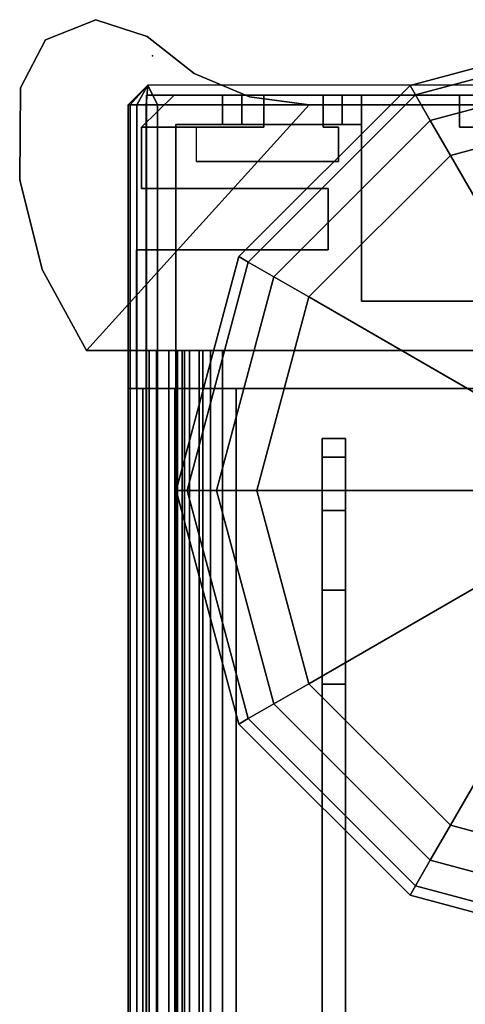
# Model space of a CAD drawing. Header units: inches. Extents: x 10 to 684, y -49 to 81.
# Tile 655 of 656: x 681.378 to 682.285, y 78.741 to 80.746. Entities that reach past the tile are written whole.
import ezdxf

# ---------------------------------------------------------------- set-up
doc = ezdxf.new("R2010")
doc.units = ezdxf.units.IN
doc.header["$MEASUREMENT"] = 0
for name, color, linetype in [('A-FURN-3-NODE', 7, 'Continuous'), ('A-FURN-3-PANEL', 253, 'Continuous'), ('A-FURN-3-PANEL-CORE', 253, 'Continuous'), ('A-FURN-3-PANEL-GLIDE', 250, 'Continuous'), ('A-FURN-3-PANEL-RACE', 252, 'Continuous'), ('A-FURN-3-PANEL-SIDE1', 96, 'Continuous'), ('A-FURN-3-PANEL-SUPPORT', 251, 'Continuous'), ('A-FURN-3-PANEL-TOPCAP', 251, 'Continuous'), ('A-FURN-3-PANEL-TRIM', 252, 'Continuous')]:
    doc.layers.add(name, color=color, linetype=linetype)

# ---------------------------------------------------------------- blocks, each defined once
blk = doc.blocks.new('E2AG-516-F-3D-3')
at = {"layer": 'A-FURN-3-NODE'}
blk.add_point((0, 0), dxfattribs=at)
at = {"layer": 'A-FURN-3-PANEL'}
for points in [[(0.6776, 1.955, 0.032), (0.6776, 0.045, 0.032), (0.6776, 0.045, 16.0991), (0.6776, 1.955, 16.0991)], [(0.6776, 0.045, 16.0991), (2.0526, 0.045, 16.0991), (2.0526, 1.955, 16.0991), (0.6776, 1.955, 16.0991)], [(2.0526, 0.045, 0.032), (0.6776, 0.045, 0.032), (0.6776, 1.955, 0.032), (2.0526, 1.955, 0.032)], [(2.0526, 0.045, 16.0991), (0.6776, 0.045, 16.0991), (0.6776, 0.045, 0.032), (2.0526, 0.045, 0.032)]]:
    blk.add_3dface(points, dxfattribs=at)
at = {"layer": 'A-FURN-3-PANEL-SUPPORT'}
for points, invisible_edges in [([(0.8177, 0.393, -9.4093), (0.7796, 0.393, -9.218), (0.7796, 0.393, -0.468), (0.8177, 0.393, -0.2767)], 8), ([(0.9261, 0.393, -9.5716), (0.8177, 0.393, -9.4093), (0.8177, 0.393, -0.2767), (0.9261, 0.393, -0.1144)], 10), ([(1.0883, 0.393, -9.6799), (0.9261, 0.393, -9.5716), (0.9261, 0.393, -0.1144), (1.0883, 0.393, -0.0061)], 10), ([(1.2796, 0.393, -9.718), (1.0883, 0.393, -9.6799), (1.0883, 0.393, -0.0061), (1.2796, 0.393, 0.032)], 10), ([(2.5696, 0.345, 0.032), (2.5696, 0.393, 0.032), (1.2796, 0.393, 0.032), (1.2796, 0.345, 0.032)], 1), ([(1.2796, 0.393, -9.718), (2.5696, 0.393, -9.718), (2.5696, 0.345, -9.718), (1.2796, 0.345, -9.718)], 2), ([(0.7796, 0.345, -9.218), (0.8177, 0.345, -9.4093), (0.8177, 0.345, -0.2767), (0.7796, 0.345, -0.468)], 2), ([(0.8177, 0.345, -9.4093), (0.9261, 0.345, -9.5716), (0.9261, 0.345, -0.1144), (0.8177, 0.345, -0.2767)], 10), ([(0.9261, 0.345, -9.5716), (1.0883, 0.345, -9.6799), (1.0883, 0.345, -0.0061), (0.9261, 0.345, -0.1144)], 10), ([(1.0883, 0.345, -9.6799), (1.2796, 0.345, -9.718), (1.2796, 0.345, 0.032), (1.0883, 0.345, -0.0061)], 10)]:
    blk.add_3dface(points, dxfattribs=dict(at, invisible_edges=invisible_edges))
for points in [[(0.7796, 0.393, -9.218), (0.7796, 0.345, -9.218), (0.7796, 0.345, -0.468), (0.7796, 0.393, -0.468)], [(2.5696, 0.393, -9.718), (1.2796, 0.393, -9.718), (1.2796, 0.393, 0.032), (2.5696, 0.393, 0.032)], [(2.5696, 0.345, 0.032), (1.2796, 0.345, 0.032), (1.2796, 0.345, -9.718), (2.5696, 0.345, -9.718)]]:
    blk.add_3dface(points, dxfattribs=at)
at = {"layer": 'A-FURN-3-PANEL-TOPCAP'}
for points, invisible_edges in [([(0.1, -0.05, 15.994), (0.06, -0.01, 15.994), (0.06, 2.01, 15.994), (0.1, 2.05, 15.994)], 10), ([(59.9, 2.05, 15.994), (59.9, -0.05, 15.994), (0.1, -0.05, 15.994), (0.1, 2.05, 15.994)], 5), ([(0.06, -0.01, 15.994), (0.06, -0.01, 16.465), (0.06, 2.01, 16.465), (0.06, 2.01, 15.994)], 2)]:
    blk.add_3dface(points, dxfattribs=dict(at, invisible_edges=invisible_edges))
for points in [[(0.06, -0.01, 16.465), (0.1, 0.01, 16.505), (0.1, 1.99, 16.505), (0.06, 2.01, 16.465)], [(0.1, 0.01, 16.505), (59.9, 0.01, 16.505), (59.9, 1.99, 16.505), (0.1, 1.99, 16.505)], [(0.1, -0.05, 16.445), (0.06, -0.01, 16.465), (0.06, -0.01, 15.994), (0.1, -0.05, 15.994)], [(0.1, -0.05, 16.445), (0.1, -0.05, 15.994), (59.9, -0.05, 15.994), (59.9, -0.05, 16.445)]]:
    blk.add_3dface(points, dxfattribs=at)
at = {"layer": 'A-FURN-3-PANEL-TRIM'}
for points, invisible_edges in [([(0.395, -0.0328, 15.994), (0.6776, -0.0328, 15.994), (0.6776, 2.0328, 15.994), (0.395, 2.0328, 15.994)], 8), ([(0.2701, 2.0228, 15.994), (0.2155, 1.9109, 15.994), (0.2155, 0.0891, 15.994), (0.2701, -0.0228, 15.994)], 15), ([(0.0802, 0.625, 13.844), (0.0802, 1.375, 13.844), (0.0802, 1.6527, 0.032), (0.0802, 0.3473, 0.032)], 10), ([(0.2701, 0.3574, 15.994), (0.395, 0.3574, 15.994), (0.395, 1.6426, 15.994), (0.2701, 1.6426, 15.994)], 10), ([(0.1457, 0.3782, 15.994), (0.2155, 0.3782, 15.994), (0.2155, 1.6218, 15.994), (0.1457, 1.6218, 15.994)], 10), ([(0.0802, 0.3473, 0.032), (0.0802, 0.3473, 15.994), (0.0802, 0.625, 13.844)], 10), ([(0.0802, 0.3473, 15.994), (0.0802, 0.625, 15.994), (0.0802, 0.625, 13.844), (0.0802, 0.3473, 15.994)], 4), ([(0.0802, 0.3473, 15.994), (0.1457, 0.3473, 15.994), (0.1457, 0.625, 15.994), (0.0802, 0.625, 15.994)], 2), ([(0.6776, 0.17, 0.032), (0.6776, 0.17, -0.028), (0.6776, 0.01, -0.028), (0.6776, 0.01, 0.032)], 4), ([(0.1457, 0.0891, 0.032), (0.1457, 0.0891, 15.994), (0.2155, 0.0891, 15.994), (0.2155, 0.0891, 0.032)], 2), ([(0.2701, -0.0228, 15.994), (0.2155, 0.0891, 15.994), (0.1457, 0.0891, 15.994), (0.1457, -0.0228, 15.994)], 3), ([(0.6776, 0.01, 0.137), (0.6776, -0.05, 0.137), (0.6776, -0.02, 0.167), (0.6776, 0.01, 0.137)], 1), ([(0.6776, 0.01, -0.287), (0.6776, -0.05, -0.287), (0.6776, -0.05, 0.137), (0.6776, 0.01, 0.137)], 13), ([(0.6776, 0.01, -0.287), (0.6776, -0.02, -0.317), (0.6776, -0.05, -0.287)], 8)]:
    blk.add_3dface(points, dxfattribs=dict(at, invisible_edges=invisible_edges))
for points in [[(0.0802, 0.625, 13.844), (0.1457, 0.625, 13.844), (0.1457, 1.375, 13.844), (0.0802, 1.375, 13.844)], [(0.1457, 1.375, 15.994), (0.1457, 1.375, 13.844), (0.1457, 0.625, 13.844), (0.1457, 0.625, 15.994)], [(0.0802, 0.625, 15.994), (0.1457, 0.625, 15.994), (0.1457, 0.625, 13.844), (0.0802, 0.625, 13.844)], [(0.1457, 0.3473, 0.032), (0.1457, 0.3782, 0.032), (0.1457, 0.3782, 15.994), (0.1457, 0.3473, 15.994)], [(0.2155, 0.3782, 0.032), (0.2155, 0.3782, 15.994), (0.1457, 0.3782, 15.994), (0.1457, 0.3782, 0.032)], [(0.2155, 0.3782, 0.032), (0.2155, 0.0891, 0.032), (0.2155, 0.0891, 15.994), (0.2155, 0.3782, 15.994)], [(0.1457, 0.3473, 0.032), (0.1457, 0.3473, 15.994), (0.0802, 0.3473, 15.994), (0.0802, 0.3473, 0.032)], [(0.395, 0.3574, 0.032), (0.395, 0.3574, 15.994), (0.2701, 0.3574, 15.994), (0.2701, 0.3574, 0.032)], [(0.2701, -0.0228, 0.032), (0.2701, 0.3574, 0.032), (0.2701, 0.3574, 15.994), (0.2701, -0.0228, 15.994)], [(0.395, 0.3574, 0.032), (0.395, -0.0328, 0.032), (0.395, -0.0328, 15.994), (0.395, 0.3574, 15.994)], [(0.0802, 0.2263, 0.032), (0.0802, 0.044, 0.032), (0.0802, 0.044, 15.994), (0.0802, 0.2263, 15.994)], [(0.0802, 0.2263, 0.032), (0.0802, 0.2263, 15.994), (0.1457, 0.2263, 15.994), (0.1457, 0.2263, 0.032)], [(0.1457, -0.0228, 15.994), (0.1457, 0.2263, 15.994), (0.0802, 0.2263, 15.994), (0.0802, 0.044, 15.994)], [(0.1457, 0.0891, 0.032), (0.1457, 0.2263, 0.032), (0.1457, 0.2263, 15.994), (0.1457, 0.0891, 15.994)], [(0.1457, -0.0228, 0.032), (0.1457, -0.0228, 15.994), (0.0802, 0.044, 15.994), (0.0802, 0.044, 0.032)], [(0.1457, -0.0228, 0.032), (0.1457, -0.0228, 15.994), (0.0802, 0.044, 15.994), (0.0802, 0.044, 0.032)], [(0.6776, 0.045, 15.994), (0.6776, -0.0328, 15.994), (0.6776, -0.0328, 0.032), (0.6776, 0.045, 0.032)], [(0.2701, -0.0228, 0.032), (0.2701, -0.0228, 15.994), (0.1457, -0.0228, 15.994), (0.1457, -0.0228, 0.032)], [(0.6776, -0.0328, 0.032), (0.6776, -0.0328, 15.994), (0.395, -0.0328, 15.994), (0.395, -0.0328, 0.032)]]:
    blk.add_3dface(points, dxfattribs=at)
at = {"layer": 'A-FURN-3-PANEL-SUPPORT'}
mesh = blk.add_polymesh((2, 5), dxfattribs=at)
for k, corner in enumerate([(0.7796, 0.393, -9.218), (0.8177, 0.393, -9.4093), (0.9261, 0.393, -9.5716), (1.0883, 0.393, -9.6799), (1.2796, 0.393, -9.718), (0.7796, 0.345, -9.218), (0.8177, 0.345, -9.4093), (0.9261, 0.345, -9.5716), (1.0883, 0.345, -9.6799), (1.2796, 0.345, -9.718)]):
    mesh.set_mesh_vertex(divmod(k, 5), corner)
mesh = blk.add_polymesh((2, 5), dxfattribs=at)
for k, corner in enumerate([(0.7796, 0.345, -0.468), (0.8177, 0.345, -0.2767), (0.9261, 0.345, -0.1144), (1.0883, 0.345, -0.0061), (1.2796, 0.345, 0.032), (0.7796, 0.393, -0.468), (0.8177, 0.393, -0.2767), (0.9261, 0.393, -0.1144), (1.0883, 0.393, -0.0061), (1.2796, 0.393, 0.032)]):
    mesh.set_mesh_vertex(divmod(k, 5), corner)
at = {"layer": 'A-FURN-3-PANEL-TOPCAP'}
mesh = blk.add_polymesh((2, 5), dxfattribs=at)
for k, corner in enumerate([(0.06, -0.01, 16.465), (0.06, -0.01, 16.465), (0.06, -0.01, 16.465), (0.06, -0.01, 16.465), (0.06, -0.01, 16.465), (0.1, 0.01, 16.505), (0.1, -0.013, 16.5004), (0.1, -0.0324, 16.4874), (0.1, -0.0454, 16.468), (0.1, -0.05, 16.445)]):
    mesh.set_mesh_vertex(divmod(k, 5), corner)
mesh = blk.add_polymesh((2, 5), dxfattribs=at)
for k, corner in enumerate([(0.1, 0.01, 16.505), (0.1, -0.013, 16.5004), (0.1, -0.0324, 16.4874), (0.1, -0.0454, 16.468), (0.1, -0.05, 16.445), (59.9, 0.01, 16.505), (59.9, -0.013, 16.5004), (59.9, -0.0324, 16.4874), (59.9, -0.0454, 16.468), (59.9, -0.05, 16.445)]):
    mesh.set_mesh_vertex(divmod(k, 5), corner)
at = {"layer": 'A-FURN-3-PANEL-TRIM'}
mesh = blk.add_polymesh((2, 10), dxfattribs=dict(at, n_close=True))
for k, corner in enumerate([(59.3224, 0.17, -0.028), (59.3224, 0.01, -0.028), (59.3224, 0.01, -0.287), (59.3224, -0.02, -0.317), (59.3224, -0.05, -0.287), (59.3224, -0.05, 0.137), (59.3224, -0.02, 0.167), (59.3224, 0.01, 0.137), (59.3224, 0.01, 0.032), (59.3224, 0.17, 0.032), (0.6776, 0.17, -0.028), (0.6776, 0.01, -0.028), (0.6776, 0.01, -0.287), (0.6776, -0.02, -0.317), (0.6776, -0.05, -0.287), (0.6776, -0.05, 0.137), (0.6776, -0.02, 0.167), (0.6776, 0.01, 0.137), (0.6776, 0.01, 0.032), (0.6776, 0.17, 0.032)]):
    mesh.set_mesh_vertex(divmod(k, 10), corner)
blk = doc.blocks.new('E2MN-530-B-3D-3')
at = {"layer": 'A-FURN-3-NODE'}
for p in [(0, 0), (0, 0, 31.663)]:
    blk.add_point(p, dxfattribs=at)
at = {"layer": 'A-FURN-3-PANEL-CORE'}
for points in [[(0.6776, 1.955, 31.7401), (0.6776, 0.045, 31.7401), (59.3228, 0.045, 31.7401), (59.3224, 1.955, 31.7401)], [(0.6776, 0.045, 31.7401), (0.6776, 1.955, 31.7401), (0.6776, 1.955, 4.2397), (0.6776, 0.045, 4.2397)], [(0.6776, 0.045, 4.2397), (0.6776, 1.955, 4.2397), (59.3224, 1.955, 4.2397), (59.3224, 0.045, 4.2397)]]:
    blk.add_3dface(points, dxfattribs=at)
at = {"layer": 'A-FURN-3-PANEL-RACE'}
for points, invisible_edges in [([(2.098, 0.7375, 0.3962), (59.5, 0.4255, 0.3962), (0.5, 0.4255, 0.3962), (0.5, 0.7375, 0.3962)], 3), ([(0.5, 0.4255, 0.4562), (59.5, 0.4255, 0.4562), (2.098, 0.7375, 0.4562), (0.5, 0.7375, 0.4562)], 3), ([(59.92, -0.0125, 0.3962), (0.08, -0.0125, 0.3962), (0.08, 0.4255, 0.3962), (0.5, 0.4255, 0.3962)], 8), ([(0.08, 0.4255, 1.7894), (0.08, 0.4255, 0.3962), (0.08, 0.1819, 1.4986), (0.08, 0.386, 1.7894)], 2), ([(0.08, 0.4255, 1.7894), (0.14, 0.4255, 1.7894), (0.14, 0.4255, 0.4562), (0.08, 0.4255, 0.3962)], 4), ([(0.08, 0.4255, 0.3962), (0.08, -0.0125, 0.3962), (0.08, 0.1425, 1.4986), (0.08, 0.1819, 1.4986)], 10), ([(0.08, 0.4255, 0.3962), (0.14, 0.4255, 0.4562), (0.5, 0.4255, 0.4562), (0.5, 0.4255, 0.3962)], 1), ([(0.08, 0.1425, 3.1951), (0.08, -0.0125, 3.515), (0.08, 0.4255, 3.515), (0.08, 0.4255, 3.245)], 1), ([(0.08, 0.4255, 3.515), (0.08, -0.0125, 3.515), (0.14, 0.0475, 3.515), (0.14, 0.4255, 3.515)], 2), ([(0.14, 0.4255, 0.4562), (0.14, 0.0475, 0.4562), (59.86, 0.0475, 0.4562), (0.5, 0.4255, 0.4562)], 4), ([(0.14, 0.386, 1.7894), (0.14, 0.1819, 1.4986), (0.14, 0.4255, 0.4562), (0.14, 0.4255, 1.7894)], 2), ([(0.14, 0.1819, 1.4986), (0.14, 0.1425, 1.4986), (0.14, 0.0475, 0.4562), (0.14, 0.4255, 0.4562)], 10), ([(0.14, 0.4255, 3.245), (0.14, 0.4255, 3.515), (0.14, 0.0475, 3.515), (0.14, 0.1425, 3.1951)], 4), ([(59.92, 0.4255, 0.3962), (59.92, -0.0125, 0.3962), (0.5, 0.4255, 0.3962), (59.5, 0.4255, 0.3962)], 6), ([(0.5, 0.4255, 0.4562), (59.86, 0.0475, 0.4562), (59.86, 0.4255, 0.4562), (59.5, 0.4255, 0.4562)], 9), ([(0.08, 0.1425, 1.4986), (0.08, -0.0125, 0.3962), (0.08, -0.0125, 3.515), (0.08, 0.1425, 3.1951)], 5), ([(0.14, 0.1425, 1.4986), (0.14, 0.1425, 3.1951), (0.14, 0.0475, 3.515), (0.14, 0.0475, 0.4562)], 10), ([(0.6, 0.1179, 4.1764), (0.6, 0.1024, 4.2344), (0.6, 0.1425, 4.2397), (0.6, 0.1425, 4.1797)], 1), ([(0.6, 0.095, 4.1669), (0.6, 0.065, 4.2189), (0.6, 0.1024, 4.2344), (0.6, 0.1179, 4.1764)], 5), ([(0.6, 0.0753, 4.1519), (0.6, 0.0329, 4.1943), (0.6, 0.065, 4.2189), (0.6, 0.095, 4.1669)], 5), ([(0.6, 0.0602, 4.1322), (0.6, 0.0082, 4.1622), (0.6, 0.0329, 4.1943), (0.6, 0.0753, 4.1519)], 5), ([(0.6, 0.0507, 4.1093), (0.6, -0.0072, 4.1248), (0.6, 0.0082, 4.1622), (0.6, 0.0602, 4.1322)], 5), ([(0.08, -0.0125, 3.515), (0.6, -0.0125, 3.515), (0.6, 0.0475, 3.515), (0.14, 0.0475, 3.515)], 8), ([(0.14, 0.0475, 3.515), (59.86, 0.0475, 3.515), (59.86, 0.0475, 0.4562), (0.14, 0.0475, 0.4562)], 1), ([(0.6, 0.0475, 4.0847), (0.6, -0.0125, 4.0847), (0.6, -0.0072, 4.1248), (0.6, 0.0507, 4.1093)], 5), ([(0.6, 0.0475, 4.0847), (59.4, 0.0475, 4.0847), (59.4, 0.0475, 3.515), (0.6, 0.0475, 3.515)], 4), ([(0.6, -0.0125, 3.515), (0.6, -0.0125, 4.0847), (0.6, 0.0475, 4.0847), (0.6, 0.0475, 3.515)], 2), ([(0.08, -0.0125, 3.515), (0.08, -0.0125, 0.3962), (59.92, -0.0125, 0.3962), (59.92, -0.0125, 3.515)], 8), ([(0.6, -0.0125, 4.0847), (0.6, -0.0125, 3.515), (59.4, -0.0125, 3.515), (59.4, -0.0125, 4.0847)], 2)]:
    blk.add_3dface(points, dxfattribs=dict(at, invisible_edges=invisible_edges))
for points in [[(0.5, 0.4255, 0.3962), (0.5, 0.4255, 0.4562), (0.5, 0.7375, 0.4562), (0.5, 0.7375, 0.3962)], [(0.08, 0.386, 1.7894), (0.14, 0.386, 1.7894), (0.14, 0.4255, 1.7894), (0.08, 0.4255, 1.7894)], [(0.08, 0.4255, 3.245), (0.08, 0.4255, 3.515), (0.14, 0.4255, 3.515), (0.14, 0.4255, 3.245)], [(0.08, 0.1425, 3.1951), (0.08, 0.4255, 3.245), (0.14, 0.4255, 3.245), (0.14, 0.1425, 3.1951)], [(0.08, 0.1819, 1.4986), (0.14, 0.1819, 1.4986), (0.14, 0.386, 1.7894), (0.08, 0.386, 1.7894)], [(0.08, 0.1425, 1.4986), (0.14, 0.1425, 1.4986), (0.14, 0.1819, 1.4986), (0.08, 0.1819, 1.4986)], [(0.08, 0.1425, 1.4986), (0.08, 0.1425, 3.1951), (0.14, 0.1425, 3.1951), (0.14, 0.1425, 1.4986)], [(0.6, 0.1425, 4.1797), (0.6, 0.1425, 4.2397), (59.4, 0.1425, 4.2397), (59.4, 0.1425, 4.1797)]]:
    blk.add_3dface(points, dxfattribs=at)
at = {"layer": 'A-FURN-3-PANEL-SIDE1'}
blk.add_3dface([(0.6776, 0.045, 31.7401), (0.6776, 0.045, 4.2397), (59.3224, 0.045, 4.2397), (59.3228, 0.045, 31.7401)], dxfattribs=at)
at = {"layer": 'A-FURN-3-PANEL-TOPCAP'}
for points, invisible_edges in [([(0.1, -0.05, 31.635), (0.06, -0.01, 31.635), (0.06, 2.01, 31.635), (0.1, 2.05, 31.635)], 10), ([(59.9, 2.05, 31.635), (59.9, -0.05, 31.635), (0.1, -0.05, 31.635), (0.1, 2.05, 31.635)], 5), ([(0.06, -0.01, 31.635), (0.06, -0.01, 32.106), (0.06, 2.01, 32.106), (0.06, 2.01, 31.635)], 2)]:
    blk.add_3dface(points, dxfattribs=dict(at, invisible_edges=invisible_edges))
for points in [[(0.06, -0.01, 32.106), (0.1, 0.01, 32.146), (0.1, 1.99, 32.146), (0.06, 2.01, 32.106)], [(0.1, 0.01, 32.146), (59.9, 0.01, 32.146), (59.9, 1.99, 32.146), (0.1, 1.99, 32.146)], [(0.1, -0.05, 32.086), (0.06, -0.01, 32.106), (0.06, -0.01, 31.635), (0.1, -0.05, 31.635)], [(0.1, -0.05, 32.086), (0.1, -0.05, 31.635), (59.9, -0.05, 31.635), (59.9, -0.05, 32.086)]]:
    blk.add_3dface(points, dxfattribs=at)
at = {"layer": 'A-FURN-3-PANEL-TRIM'}
for points, invisible_edges in [([(0.395, -0.0328, 31.635), (0.6776, -0.0328, 31.635), (0.6776, 2.0328, 31.635), (0.395, 2.0328, 31.635)], 8), ([(0.1, 0.3185, 3.5747), (0.1, 1.6815, 3.5747), (0.6, 1.6815, 3.5747), (0.6, -0.1348, 3.5747)], 10), ([(0.6, 1.6815, 4.2397), (0.1, 1.6815, 4.2397), (0.1, 0.3185, 4.2397), (0.6, -0.1348, 4.2397)], 5), ([(0.1457, 1.6527, 31.635), (0.0802, 1.6527, 31.635), (0.0802, 0.3473, 31.635), (0.1457, 0.3473, 31.635)], 8), ([(0.2701, 0.3574, 31.635), (0.395, 0.3574, 31.635), (0.395, 1.6426, 31.635), (0.2701, 1.6426, 31.635)], 10), ([(0.1457, 0.3782, 31.635), (0.2155, 0.3782, 31.635), (0.2155, 1.6218, 31.635), (0.1457, 1.6218, 31.635)], 10), ([(0.0837, 0.1973, 3.5747), (0.1, 0.3185, 3.5747), (0.6, -0.1348, 3.5747), (0.0361, 0.0847, 3.5747)], 6), ([(0.6, -0.1348, 3.8013), (0.1, 0.3185, 3.8013), (0.0837, 0.1973, 3.8013), (0.0361, 0.0847, 3.8013)], 9), ([(0.0837, 0.1973, 4.013), (0.1, 0.3185, 4.013), (0.6, -0.1348, 4.013), (0.0361, 0.0847, 4.013)], 6), ([(0.6, -0.1348, 4.2397), (0.1, 0.3185, 4.2397), (0.0837, 0.1973, 4.2397), (0.0361, 0.0847, 4.2397)], 9), ([(-0.0395, -0.0114, 3.5747), (0.0361, 0.0847, 3.5747), (0.6, -0.1348, 3.5747), (-0.0735, -0.1159, 3.5747)], 6), ([(0.6, -0.1348, 3.8013), (0.0361, 0.0847, 3.8013), (-0.0395, -0.0114, 3.8013), (-0.0735, -0.1159, 3.8013)], 9), ([(-0.0395, -0.0114, 4.013), (0.0361, 0.0847, 4.013), (0.6, -0.1348, 4.013), (-0.0735, -0.1159, 4.013)], 6), ([(0.6, -0.1348, 4.2397), (0.0361, 0.0847, 4.2397), (-0.0395, -0.0114, 4.2397), (-0.0735, -0.1159, 4.2397)], 9), ([(0.1457, 0.0891, 4.2397), (0.1457, 0.0891, 31.635), (0.2155, 0.0891, 31.635), (0.2155, 0.0891, 4.2397)], 2), ([(0.2701, -0.0228, 31.635), (0.2155, 0.0891, 31.635), (0.1457, 0.0891, 31.635), (0.1457, -0.0228, 31.635)], 3), ([(-0.0322, -0.2178, 3.5747), (-0.0735, -0.1159, 3.5747), (0.6, -0.1348, 3.5747), (0.065, -0.269, 3.5747)], 6), ([(0.6, -0.1348, 3.8013), (-0.0735, -0.1159, 3.8013), (-0.0322, -0.2178, 3.8013), (0.065, -0.269, 3.8013)], 9), ([(-0.0322, -0.2178, 4.013), (-0.0735, -0.1159, 4.013), (0.6, -0.1348, 4.013), (0.065, -0.269, 4.013)], 6), ([(0.6, -0.1348, 4.2397), (-0.0735, -0.1159, 4.2397), (-0.0322, -0.2178, 4.2397), (0.065, -0.269, 4.2397)], 9), ([(0.2529, -0.2706, 3.5747), (0.065, -0.269, 3.5747), (0.6, -0.1348, 3.5747), (0.4351, -0.2249, 3.5747)], 2), ([(0.6, -0.1348, 3.8013), (0.065, -0.269, 3.8013), (0.2529, -0.2706, 3.8013), (0.4351, -0.2249, 3.8013)], 1), ([(0.2529, -0.2706, 4.013), (0.065, -0.269, 4.013), (0.6, -0.1348, 4.013), (0.4351, -0.2249, 4.013)], 2), ([(0.6, -0.1348, 4.2397), (0.065, -0.269, 4.2397), (0.2529, -0.2706, 4.2397), (0.4351, -0.2249, 4.2397)], 1)]:
    blk.add_3dface(points, dxfattribs=dict(at, invisible_edges=invisible_edges))
for points in [[(0.1, 1.6815, 4.2397), (0.1, 1.6815, 3.5747), (0.1, 0.3185, 3.5747), (0.1, 0.3185, 4.2397)], [(0.6, 1.6815, 4.2397), (0.6, -0.1348, 4.2397), (0.6, -0.1348, 3.5747), (0.6, 1.6815, 3.5747)], [(0.0802, 1.6527, 31.635), (0.0802, 1.6527, 4.2397), (0.0802, 0.3473, 4.2397), (0.0802, 0.3473, 31.635)], [(0.1457, 0.3473, 4.2397), (0.1457, 0.3782, 4.2397), (0.1457, 0.3782, 31.635), (0.1457, 0.3473, 31.635)], [(0.2155, 0.3782, 4.2397), (0.2155, 0.3782, 31.635), (0.1457, 0.3782, 31.635), (0.1457, 0.3782, 4.2397)], [(0.2155, 0.3782, 4.2397), (0.2155, 0.0891, 4.2397), (0.2155, 0.0891, 31.635), (0.2155, 0.3782, 31.635)], [(0.1457, 0.3473, 4.2397), (0.1457, 0.3473, 31.635), (0.0802, 0.3473, 31.635), (0.0802, 0.3473, 4.2397)], [(0.395, 0.3574, 4.2397), (0.395, 0.3574, 31.635), (0.2701, 0.3574, 31.635), (0.2701, 0.3574, 4.2397)], [(0.2701, -0.0228, 4.2397), (0.2701, 0.3574, 4.2397), (0.2701, 0.3574, 31.635), (0.2701, -0.0228, 31.635)], [(0.395, 0.3574, 4.2397), (0.395, -0.0328, 4.2397), (0.395, -0.0328, 31.635), (0.395, 0.3574, 31.635)], [(0.6, -0.1348, 4.013), (0.1, 0.3185, 4.013), (0.1, 0.3185, 3.8013), (0.6, -0.1348, 3.8013)], [(0.0802, 0.2263, 4.2397), (0.0802, 0.044, 4.2397), (0.0802, 0.044, 31.635), (0.0802, 0.2263, 31.635)], [(0.0802, 0.2263, 4.2397), (0.0802, 0.2263, 31.635), (0.1457, 0.2263, 31.635), (0.1457, 0.2263, 4.2397)], [(0.1457, -0.0228, 31.635), (0.1457, 0.2263, 31.635), (0.0802, 0.2263, 31.635), (0.0802, 0.044, 31.635)], [(0.1457, 0.0891, 4.2397), (0.1457, 0.2263, 4.2397), (0.1457, 0.2263, 31.635), (0.1457, 0.0891, 31.635)], [(0.1457, -0.0228, 4.2397), (0.1457, -0.0228, 31.635), (0.0802, 0.044, 31.635), (0.0802, 0.044, 4.2397)], [(0.1457, -0.0228, 4.2397), (0.1457, -0.0228, 31.635), (0.0802, 0.044, 31.635), (0.0802, 0.044, 4.2397)], [(0.6776, 0.045, 31.635), (0.6776, -0.0328, 31.635), (0.6776, -0.0328, 4.2397), (0.6776, 0.045, 4.2397)], [(0.2701, -0.0228, 4.2397), (0.2701, -0.0228, 31.635), (0.1457, -0.0228, 31.635), (0.1457, -0.0228, 4.2397)], [(0.6776, -0.0328, 4.2397), (0.6776, -0.0328, 31.635), (0.395, -0.0328, 31.635), (0.395, -0.0328, 4.2397)]]:
    blk.add_3dface(points, dxfattribs=at)
at = {"layer": 'A-FURN-3-PANEL-GLIDE'}
mesh = blk.add_polymesh((12, 10), dxfattribs=dict(at, m_close=True))
for k, corner in enumerate([(0.6825, 1, 3.5747), (0.6825, 1, 0.3285), (0.0975, 1, 0.3285), (0.0154, 1, 0.3065), (-0.0447, 1, 0.2464), (-0.0668, 1, 0.1643), (-0.0447, 1, 0.0821), (0.0154, 1, 0.022), (0.0975, 1), (0.885, 1), (0.7096, 0.8988, 3.5747), (0.7096, 0.8988, 0.3285), (0.203, 0.6063, 0.3285), (0.1319, 0.5652, 0.3065), (0.0798, 0.5351, 0.2464), (0.0608, 0.5241, 0.1643), (0.0798, 0.5351, 0.0821), (0.1319, 0.5652, 0.022), (0.203, 0.6063), (0.885, 1), (0.7837, 0.8246, 3.5747), (0.7837, 0.8246, 0.3285), (0.4912, 0.318, 0.3285), (0.4502, 0.2469, 0.3065), (0.4201, 0.1948, 0.2464), (0.4091, 0.1758, 0.1643), (0.4201, 0.1948, 0.0821), (0.4502, 0.2469, 0.022), (0.4912, 0.318), (0.885, 1), (0.885, 0.7975, 3.5747), (0.885, 0.7975, 0.3285), (0.885, 0.2125, 0.3285), (0.885, 0.1304, 0.3065), (0.885, 0.0703, 0.2464), (0.885, 0.0483, 0.1643), (0.885, 0.0703, 0.0821), (0.885, 0.1304, 0.022), (0.885, 0.2125), (0.885, 1), (0.9862, 0.8246, 3.5747), (0.9862, 0.8246, 0.3285), (1.2787, 0.318, 0.3285), (1.3198, 0.2469, 0.3065), (1.3499, 0.1948, 0.2464), (1.3609, 0.1758, 0.1643), (1.3499, 0.1948, 0.0821), (1.3198, 0.2469, 0.022), (1.2787, 0.318), (0.885, 1), (1.0604, 0.8988, 3.5747), (1.0604, 0.8988, 0.3285), (1.567, 0.6063, 0.3285), (1.6381, 0.5652, 0.3065), (1.6902, 0.5351, 0.2464), (1.7092, 0.5241, 0.1643), (1.6902, 0.5351, 0.0821), (1.6381, 0.5652, 0.022), (1.567, 0.6063), (0.885, 1), (1.0875, 1, 3.5747), (1.0875, 1, 0.3285), (1.6725, 1, 0.3285), (1.7546, 1, 0.3065), (1.8147, 1, 0.2464), (1.8367, 1, 0.1643), (1.8147, 1, 0.0821), (1.7546, 1, 0.022), (1.6725, 1), (0.885, 1), (1.0604, 1.1012, 3.5747), (1.0604, 1.1012, 0.3285), (1.567, 1.3937, 0.3285), (1.6381, 1.4348, 0.3065), (1.6902, 1.4649, 0.2464), (1.7092, 1.4759, 0.1643), (1.6902, 1.4649, 0.0821), (1.6381, 1.4348, 0.022), (1.567, 1.3937), (0.885, 1), (0.9862, 1.1754, 3.5747), (0.9862, 1.1754, 0.3285), (1.2787, 1.682, 0.3285), (1.3198, 1.7531, 0.3065), (1.3499, 1.8052, 0.2464), (1.3609, 1.8242, 0.1643), (1.3499, 1.8052, 0.0821), (1.3198, 1.7531, 0.022), (1.2787, 1.682), (0.885, 1), (0.885, 1.2025, 3.5747), (0.885, 1.2025, 0.3285), (0.885, 1.7875, 0.3285), (0.885, 1.8696, 0.3065), (0.885, 1.9297, 0.2464), (0.885, 1.9517, 0.1643), (0.885, 1.9297, 0.0821), (0.885, 1.8696, 0.022), (0.885, 1.7875), (0.885, 1), (0.7837, 1.1754, 3.5747), (0.7837, 1.1754, 0.3285), (0.4912, 1.682, 0.3285), (0.4502, 1.7531, 0.3065), (0.4201, 1.8052, 0.2464), (0.4091, 1.8242, 0.1643), (0.4201, 1.8052, 0.0821), (0.4502, 1.7531, 0.022), (0.4912, 1.682), (0.885, 1), (0.7096, 1.1012, 3.5747), (0.7096, 1.1012, 0.3285), (0.203, 1.3937, 0.3285), (0.1319, 1.4348, 0.3065), (0.0798, 1.4649, 0.2464), (0.0608, 1.4759, 0.1643), (0.0798, 1.4649, 0.0821), (0.1319, 1.4348, 0.022), (0.203, 1.3937), (0.885, 1)]):
    mesh.set_mesh_vertex(divmod(k, 10), corner)
at = {"layer": 'A-FURN-3-PANEL-RACE'}
mesh = blk.add_polymesh((2, 7), dxfattribs=at)
for k, corner in enumerate([(0.6, 0.1425, 4.2397), (0.6, 0.1024, 4.2344), (0.6, 0.065, 4.2189), (0.6, 0.0329, 4.1943), (0.6, 0.0082, 4.1622), (0.6, -0.0072, 4.1248), (0.6, -0.0125, 4.0847), (59.4, 0.1425, 4.2397), (59.4, 0.1024, 4.2344), (59.4, 0.065, 4.2189), (59.4, 0.0329, 4.1943), (59.4, 0.0082, 4.1622), (59.4, -0.0072, 4.1248), (59.4, -0.0125, 4.0847)]):
    mesh.set_mesh_vertex(divmod(k, 7), corner)
mesh = blk.add_polymesh((2, 7), dxfattribs=at)
for k, corner in enumerate([(59.4, 0.1425, 4.1797), (59.4, 0.1179, 4.1764), (59.4, 0.095, 4.1669), (59.4, 0.0753, 4.1519), (59.4, 0.0602, 4.1322), (59.4, 0.0507, 4.1093), (59.4, 0.0475, 4.0847), (0.6, 0.1425, 4.1797), (0.6, 0.1179, 4.1764), (0.6, 0.095, 4.1669), (0.6, 0.0753, 4.1519), (0.6, 0.0602, 4.1322), (0.6, 0.0507, 4.1093), (0.6, 0.0475, 4.0847)]):
    mesh.set_mesh_vertex(divmod(k, 7), corner)
at = {"layer": 'A-FURN-3-PANEL-TOPCAP'}
mesh = blk.add_polymesh((2, 5), dxfattribs=at)
for k, corner in enumerate([(0.06, -0.01, 32.106), (0.06, -0.01, 32.106), (0.06, -0.01, 32.106), (0.06, -0.01, 32.106), (0.06, -0.01, 32.106), (0.1, 0.01, 32.146), (0.1, -0.013, 32.1414), (0.1, -0.0324, 32.1284), (0.1, -0.0454, 32.109), (0.1, -0.05, 32.086)]):
    mesh.set_mesh_vertex(divmod(k, 5), corner)
mesh = blk.add_polymesh((2, 5), dxfattribs=at)
for k, corner in enumerate([(0.1, 0.01, 32.146), (0.1, -0.013, 32.1414), (0.1, -0.0324, 32.1284), (0.1, -0.0454, 32.109), (0.1, -0.05, 32.086), (59.9, 0.01, 32.146), (59.9, -0.013, 32.1414), (59.9, -0.0324, 32.1284), (59.9, -0.0454, 32.109), (59.9, -0.05, 32.086)]):
    mesh.set_mesh_vertex(divmod(k, 5), corner)
at = {"layer": 'A-FURN-3-PANEL-TRIM'}
mesh = blk.add_polymesh((2, 4), dxfattribs=at)
for k, corner in enumerate([(-0.0395, -0.0114, 4.2397), (0.0361, 0.0847, 4.2397), (0.0837, 0.1973, 4.2397), (0.1, 0.3185, 4.2397), (-0.0395, -0.0114, 4.013), (0.0361, 0.0847, 4.013), (0.0837, 0.1973, 4.013), (0.1, 0.3185, 4.013)]):
    mesh.set_mesh_vertex(divmod(k, 4), corner)
mesh = blk.add_polymesh((2, 4), dxfattribs=at)
for k, corner in enumerate([(-0.0395, -0.0114, 3.8013), (0.0361, 0.0847, 3.8013), (0.0837, 0.1973, 3.8013), (0.1, 0.3185, 3.8013), (-0.0395, -0.0114, 3.5747), (0.0361, 0.0847, 3.5747), (0.0837, 0.1973, 3.5747), (0.1, 0.3185, 3.5747)]):
    mesh.set_mesh_vertex(divmod(k, 4), corner)
mesh = blk.add_polymesh((2, 4), dxfattribs=at)
for k, corner in enumerate([(0.065, -0.269, 4.2397), (-0.0322, -0.2178, 4.2397), (-0.0735, -0.1159, 4.2397), (-0.0395, -0.0114, 4.2397), (0.065, -0.269, 4.013), (-0.0322, -0.2178, 4.013), (-0.0735, -0.1159, 4.013), (-0.0395, -0.0114, 4.013)]):
    mesh.set_mesh_vertex(divmod(k, 4), corner)
mesh = blk.add_polymesh((2, 4), dxfattribs=at)
for k, corner in enumerate([(0.065, -0.269, 3.8013), (-0.0322, -0.2178, 3.8013), (-0.0735, -0.1159, 3.8013), (-0.0395, -0.0114, 3.8013), (0.065, -0.269, 3.5747), (-0.0322, -0.2178, 3.5747), (-0.0735, -0.1159, 3.5747), (-0.0395, -0.0114, 3.5747)]):
    mesh.set_mesh_vertex(divmod(k, 4), corner)
mesh = blk.add_polymesh((2, 4), dxfattribs=at)
for k, corner in enumerate([(0.6, -0.1348, 4.2397), (0.4351, -0.2249, 4.2397), (0.2529, -0.2706, 4.2397), (0.065, -0.269, 4.2397), (0.6, -0.1348, 4.013), (0.4351, -0.2249, 4.013), (0.2529, -0.2706, 4.013), (0.065, -0.269, 4.013)]):
    mesh.set_mesh_vertex(divmod(k, 4), corner)
mesh = blk.add_polymesh((2, 4), dxfattribs=at)
for k, corner in enumerate([(0.6, -0.1348, 3.8013), (0.4351, -0.2249, 3.8013), (0.2529, -0.2706, 3.8013), (0.065, -0.269, 3.8013), (0.6, -0.1348, 3.5747), (0.4351, -0.2249, 3.5747), (0.2529, -0.2706, 3.5747), (0.065, -0.269, 3.5747)]):
    mesh.set_mesh_vertex(divmod(k, 4), corner)

msp = doc.modelspace()

# ---------------------------------------------------------------- block references
at = {"rotation": 270}
for name, p in [('E2MN-530-B-3D-3', (681.6482, 80.6729)), ('E2AG-516-F-3D-3', (681.6482, 80.6729, 32))]:
    msp.add_blockref(name, p, dxfattribs=at)

doc.saveas('drawing.dxf')
